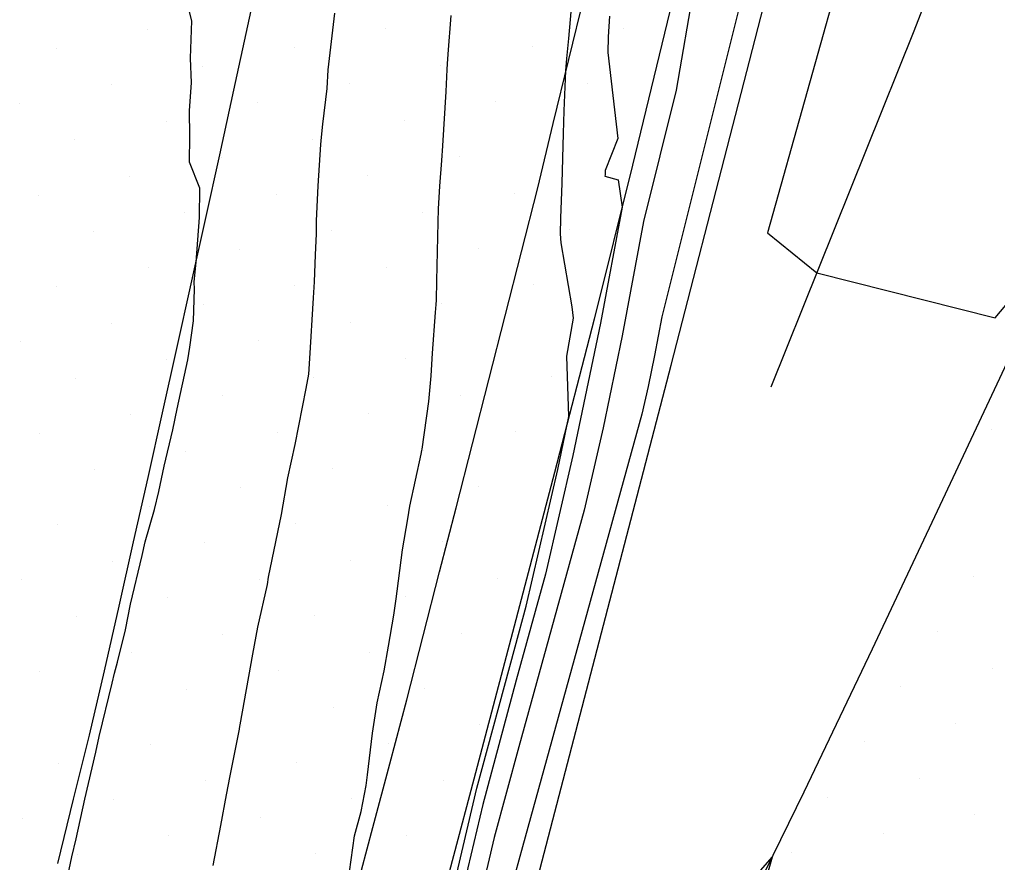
# Model space of a CAD drawing. Extents: x 2354170 to 2357230, y 866100 to 868290.
# Drawn here: x 2355301.76 to 2355338.78, y 866512.07 to 866543.96 of the extents above; entities that cross this region are included whole.
import ezdxf

# ---------------------------------------------------------------- set-up
doc = ezdxf.new("R2010")
doc.units = 0
for name, color, linetype in [('Default', 7, 'Continuous'), ('DTM Contours Major', 7, 'Continuous'), ('DTM Contours Minor', 7, 'Continuous'), ('Exist DTM Breakline', 7, 'Continuous'), ('Exist DTM Scan Elevation Point', 7, 'Continuous'), ('Exist Roads EOP', 7, 'Continuous'), ('PH Exist DTM Breakline', 7, 'Continuous')]:
    doc.layers.add(name, color=color, linetype=linetype)

msp = doc.modelspace()

# ---------------------------------------------------------------- linework, layer by layer
at = {"layer": 'Default'}
for points in [[(2355343.525, 866588.797), (2355336.313, 866566.863), (2355336.301, 866566.768), (2355336.116, 866566.113), (2355337.104, 866561.666), (2355336.769, 866552.16), (2355333.078, 866546.603), (2355330.071, 866535.896), (2355331.943, 866534.379), (2355338.691, 866532.671), (2355341.591, 866536.124)], [(2355333.219, 866578.562), (2355332.565, 866575.568), (2355332.325, 866574.138), (2355332.257, 866573.677), (2355332.351, 866572.941), (2355332.482, 866571.212), (2355334.243, 866566.826), (2355334.376, 866565.237), (2355334.49, 866564.503), (2355330.266, 866551.965), (2355329.833, 866549.427), (2355329.662, 866547.567), (2355329.41, 866546.101), (2355326.07, 866532.715), (2355325.8, 866531.254), (2355325.555, 866530.081), (2355325.313, 866529.032), (2355320.794, 866512.665), (2355320.384, 866511.144)], [(2355303.537, 866511.317), (2355303.743, 866512.276), (2355303.902, 866512.968), (2355304.227, 866514.459), (2355304.647, 866516.242), (2355304.77, 866516.833), (2355305.269, 866518.852), (2355305.357, 866519.236), (2355305.465, 866519.647), (2355305.765, 866520.867), (2355305.957, 866521.836), (2355306.396, 866523.682), (2355306.522, 866524.194), (2355306.865, 866525.419), (2355307.033, 866526.1), (2355307.24, 866527.066), (2355307.563, 866528.436), (2355307.723, 866529.234), (2355308.132, 866531.081), (2355308.211, 866531.564), (2355308.346, 866532.562), (2355308.378, 866533.759), (2355308.37, 866534.038), (2355308.442, 866534.788), (2355308.571, 866536.472), (2355308.582, 866537.588), (2355308.199, 866538.569), (2355308.211, 866539.548), (2355308.191, 866540.515), (2355308.274, 866541.568), (2355308.231, 866542.501), (2355308.278, 866543.918), (2355307.874, 866545.495)], [(2355317.79, 866509.442), (2355319.074, 866514.878), (2355320.518, 866520.231), (2355320.942, 866521.768), (2355322.139, 866526.937), (2355322.558, 866528.944), (2355322.475, 866531.23), (2355322.726, 866532.658), (2355322.684, 866533.089), (2355322.256, 866535.518), (2355322.233, 866535.848), (2355322.247, 866536.444), (2355322.294, 866537.772), (2355322.35, 866539.649), (2355322.375, 866540.514), (2355322.445, 866542.016), (2355322.473, 866542.482), (2355322.55, 866543.246), (2355322.703, 866544.984)], [(2355327.284, 866545.185), (2355326.613, 866541.291), (2355325.373, 866536.32), (2355324.573, 866531.99), (2355323.847, 866528.509), (2355323.128, 866525.4), (2355320.656, 866516.448), (2355319.729, 866513.011), (2355318.905, 866509.521)], [(2355309.093, 866511.954), (2355309.374, 866513.472), (2355309.591, 866514.623), (2355309.734, 866515.349), (2355310.081, 866517.114), (2355310.103, 866517.228), (2355310.113, 866517.275), (2355310.439, 866519.101), (2355310.596, 866519.953), (2355310.785, 866520.975), (2355311.145, 866522.588), (2355311.188, 866522.861), (2355311.326, 866523.528), (2355311.672, 866525.236), (2355311.916, 866526.618), (2355312.198, 866527.886), (2355312.611, 866530.001), (2355312.705, 866530.548), (2355312.747, 866531.137), (2355312.883, 866533.428), (2355312.931, 866534.041), (2355312.961, 866535.061), (2355313.004, 866535.86), (2355313.007, 866536.343), (2355313.065, 866537.676), (2355313.171, 866539.233), (2355313.192, 866539.506), (2355313.236, 866540.008), (2355313.405, 866541.354), (2355313.439, 866542.053), (2355313.692, 866544.209)], [(2355314.181, 866511.256), (2355314.442, 866513.074), (2355314.689, 866513.995), (2355314.88, 866514.983), (2355314.934, 866515.389), (2355315.125, 866516.957), (2355315.297, 866518.11), (2355315.565, 866519.316), (2355315.726, 866520.247), (2355315.927, 866521.421), (2355316.011, 866522.04), (2355316.056, 866522.336), (2355316.258, 866523.894), (2355316.453, 866525.071), (2355316.537, 866525.549), (2355316.965, 866527.519), (2355316.994, 866527.652), (2355317.002, 866527.705), (2355317.255, 866529.509), (2355317.34, 866530.479), (2355317.394, 866531.342), (2355317.51, 866532.874), (2355317.537, 866533.175), (2355317.546, 866533.341), (2355317.559, 866534.08), (2355317.604, 866536.3), (2355317.617, 866536.799), (2355317.674, 866537.654), (2355317.743, 866538.629), (2355317.782, 866539.18), (2355317.905, 866541.243), (2355317.949, 866542.067), (2355317.962, 866542.282), (2355317.987, 866542.658), (2355318.098, 866544.113)], [(2355327.744, 866509.395), (2355330.247, 866512.267), (2355329.827, 866510.802)]]:
    msp.add_lwpolyline(points, dxfattribs=at)
at = {"layer": 'DTM Contours Major'}
msp.add_lwpolyline([(2355303.537, 866511.317), (2355303.743, 866512.276), (2355303.902, 866512.968), (2355304.227, 866514.459), (2355304.647, 866516.242), (2355304.77, 866516.833), (2355305.269, 866518.852), (2355305.357, 866519.236), (2355305.465, 866519.647), (2355305.765, 866520.867), (2355305.957, 866521.836), (2355306.396, 866523.682), (2355306.522, 866524.194), (2355306.865, 866525.419), (2355307.033, 866526.1), (2355307.24, 866527.066), (2355307.563, 866528.436), (2355307.723, 866529.234), (2355308.132, 866531.081), (2355308.211, 866531.564), (2355308.346, 866532.562), (2355308.378, 866533.759), (2355308.37, 866534.038), (2355308.442, 866534.788), (2355308.571, 866536.472), (2355308.582, 866537.588), (2355308.199, 866538.569), (2355308.211, 866539.548), (2355308.191, 866540.515), (2355308.274, 866541.568), (2355308.231, 866542.501), (2355308.278, 866543.918), (2355307.874, 866545.495)], dxfattribs=at)
at = {"layer": 'DTM Contours Minor'}
msp.add_lwpolyline([(2355324.089, 866544.093), (2355324.042, 866543.304), (2355324.024, 866542.721), (2355324.408, 866539.457), (2355323.927, 866538.248), (2355323.923, 866538.125), (2355323.922, 866538.084), (2355323.92, 866538.032), (2355324.425, 866537.9), (2355324.566, 866536.868), (2355323.755, 866532.48), (2355322.708, 866527.461), (2355321.671, 866522.978), (2355320.564, 866518.97), (2355319.292, 866514.256), (2355318.162, 866509.468)], dxfattribs=at)
at = {"layer": 'Exist DTM Breakline'}
for points in [[(2355303.207, 866512.034), (2355303.806, 866514.462), (2355304.404, 866516.889), (2355304.978, 866519.322), (2355305.529, 866521.761), (2355306.079, 866524.199), (2355306.63, 866526.638), (2355307.176, 866529.078), (2355307.717, 866531.518), (2355308.258, 866533.959), (2355308.8, 866536.4), (2355309.337, 866538.841), (2355309.87, 866541.284), (2355310.403, 866543.726), (2355310.936, 866546.169)], [(2355314.486, 866510.972), (2355315.131, 866513.388), (2355315.775, 866515.803), (2355316.418, 866518.219), (2355317.04, 866520.641), (2355317.662, 866523.062), (2355318.284, 866525.483), (2355318.905, 866527.905), (2355319.523, 866530.328), (2355320.14, 866532.75), (2355320.758, 866535.173), (2355321.373, 866537.596), (2355321.962, 866540.025), (2355322.552, 866542.455), (2355323.141, 866544.884)]]:
    msp.add_lwpolyline(points, dxfattribs=at)
at = {"layer": 'Exist DTM Scan Elevation Point'}
for p, q in [((2355306.605, 866543.577), (2355306.605, 866543.577)), ((2355315.619, 866543.608), (2355315.619, 866543.608)), ((2355324.633, 866543.64), (2355324.633, 866543.64)), ((2355303.141, 866542.871), (2355303.141, 866542.871)), ((2355312.154, 866542.903), (2355312.154, 866542.903)), ((2355321.168, 866542.935), (2355321.168, 866542.935)), ((2355308.69, 866542.197), (2355308.69, 866542.197)), ((2355317.704, 866542.229), (2355317.704, 866542.229)), ((2355305.226, 866541.492), (2355305.226, 866541.492)), ((2355314.239, 866541.524), (2355314.239, 866541.524)), ((2355323.253, 866541.555), (2355323.253, 866541.555)), ((2355319.789, 866540.85), (2355319.789, 866540.85)), ((2355301.761, 866540.786), (2355301.761, 866540.786)), ((2355310.775, 866540.818), (2355310.775, 866540.818)), ((2355307.311, 866540.112), (2355307.311, 866540.112)), ((2355316.324, 866540.144), (2355316.324, 866540.144)), ((2355303.846, 866539.407), (2355303.846, 866539.407)), ((2355312.86, 866539.439), (2355312.86, 866539.439)), ((2355309.396, 866538.733), (2355309.396, 866538.733)), ((2355318.409, 866538.765), (2355318.409, 866538.765)), ((2355305.931, 866538.027), (2355305.931, 866538.027)), ((2355314.945, 866538.059), (2355314.945, 866538.059)), ((2355323.959, 866538.091), (2355323.959, 866538.091)), ((2355302.467, 866537.322), (2355302.467, 866537.322)), ((2355311.481, 866537.354), (2355311.481, 866537.354)), ((2355320.494, 866537.385), (2355320.494, 866537.385)), ((2355308.016, 866536.648), (2355308.016, 866536.648)), ((2355317.03, 866536.68), (2355317.03, 866536.68)), ((2355304.552, 866535.942), (2355304.552, 866535.942)), ((2355313.565, 866535.974), (2355313.565, 866535.974)), ((2355322.579, 866536.006), (2355322.579, 866536.006)), ((2355319.115, 866535.3), (2355319.115, 866535.3)), ((2355310.101, 866535.269), (2355310.101, 866535.269)), ((2355306.637, 866534.563), (2355306.637, 866534.563)), ((2355315.65, 866534.595), (2355315.65, 866534.595)), ((2355303.172, 866533.857), (2355303.172, 866533.857)), ((2355312.186, 866533.889), (2355312.186, 866533.889)), ((2355321.2, 866533.921), (2355321.2, 866533.921)), ((2355308.722, 866533.184), (2355308.722, 866533.184)), ((2355317.735, 866533.215), (2355317.735, 866533.215)), ((2355305.257, 866532.478), (2355305.257, 866532.478)), ((2355314.271, 866532.51), (2355314.271, 866532.51)), ((2355301.793, 866531.772), (2355301.793, 866531.772)), ((2355310.807, 866531.804), (2355310.807, 866531.804)), ((2355319.82, 866531.836), (2355319.82, 866531.836)), ((2355307.342, 866531.099), (2355307.342, 866531.099)), ((2355316.356, 866531.13), (2355316.356, 866531.13)), ((2355303.878, 866530.393), (2355303.878, 866530.393)), ((2355312.892, 866530.425), (2355312.892, 866530.425)), ((2355321.905, 866530.456), (2355321.905, 866530.456)), ((2355318.441, 866529.751), (2355318.441, 866529.751)), ((2355309.427, 866529.719), (2355309.427, 866529.719)), ((2355305.963, 866529.014), (2355305.963, 866529.014)), ((2355314.977, 866529.045), (2355314.977, 866529.045)), ((2355302.498, 866528.308), (2355302.498, 866528.308)), ((2355311.512, 866528.34), (2355311.512, 866528.34)), ((2355320.526, 866528.371), (2355320.526, 866528.371)), ((2355338.554, 866528.435), (2355338.554, 866528.435)), ((2355308.048, 866527.634), (2355308.048, 866527.634)), ((2355317.062, 866527.666), (2355317.062, 866527.666)), ((2355304.583, 866526.929), (2355304.583, 866526.929)), ((2355313.597, 866526.96), (2355313.597, 866526.96)), ((2355310.133, 866526.255), (2355310.133, 866526.255)), ((2355319.147, 866526.286), (2355319.147, 866526.286)), ((2355306.668, 866525.549), (2355306.668, 866525.549)), ((2355315.682, 866525.581), (2355315.682, 866525.581)), ((2355303.204, 866524.844), (2355303.204, 866524.844)), ((2355312.218, 866524.875), (2355312.218, 866524.875)), ((2355317.767, 866524.201), (2355317.767, 866524.201)), ((2355308.753, 866524.17), (2355308.753, 866524.17)), ((2355305.289, 866523.464), (2355305.289, 866523.464)), ((2355314.303, 866523.496), (2355314.303, 866523.496)), ((2355301.824, 866522.759), (2355301.824, 866522.759)), ((2355310.838, 866522.79), (2355310.838, 866522.79)), ((2355319.852, 866522.822), (2355319.852, 866522.822)), ((2355337.88, 866522.885), (2355337.88, 866522.885)), ((2355307.374, 866522.085), (2355307.374, 866522.085)), ((2355316.388, 866522.116), (2355316.388, 866522.116)), ((2355303.909, 866521.379), (2355303.909, 866521.379)), ((2355312.923, 866521.411), (2355312.923, 866521.411)), ((2355309.459, 866520.705), (2355309.459, 866520.705)), ((2355318.473, 866520.737), (2355318.473, 866520.737)), ((2355336.5, 866520.8), (2355336.5, 866520.8)), ((2355305.994, 866520), (2355305.994, 866520)), ((2355315.008, 866520.031), (2355315.008, 866520.031)), ((2355338.585, 866519.421), (2355338.585, 866519.421)), ((2355302.53, 866519.294), (2355302.53, 866519.294)), ((2355311.544, 866519.326), (2355311.544, 866519.326)), ((2355317.093, 866518.652), (2355317.093, 866518.652)), ((2355335.121, 866518.715), (2355335.121, 866518.715)), ((2355308.079, 866518.62), (2355308.079, 866518.62)), ((2355313.629, 866517.946), (2355313.629, 866517.946)), ((2355310.164, 866517.241), (2355310.164, 866517.241)), ((2355319.178, 866517.273), (2355319.178, 866517.273)), ((2355337.206, 866517.336), (2355337.206, 866517.336)), ((2355306.7, 866516.535), (2355306.7, 866516.535)), ((2355315.714, 866516.567), (2355315.714, 866516.567)), ((2355333.741, 866516.63), (2355333.741, 866516.63)), ((2355303.236, 866515.83), (2355303.236, 866515.83)), ((2355312.249, 866515.861), (2355312.249, 866515.861)), ((2355308.785, 866515.156), (2355308.785, 866515.156)), ((2355317.799, 866515.188), (2355317.799, 866515.188)), ((2355335.826, 866515.251), (2355335.826, 866515.251)), ((2355305.321, 866514.45), (2355305.321, 866514.45)), ((2355314.334, 866514.482), (2355314.334, 866514.482)), ((2355332.362, 866514.545), (2355332.362, 866514.545)), ((2355337.911, 866513.872), (2355337.911, 866513.872)), ((2355301.856, 866513.745), (2355301.856, 866513.745)), ((2355310.87, 866513.776), (2355310.87, 866513.776)), ((2355316.419, 866513.103), (2355316.419, 866513.103)), ((2355334.447, 866513.166), (2355334.447, 866513.166)), ((2355307.406, 866513.071), (2355307.406, 866513.071)), ((2355303.941, 866512.365), (2355303.941, 866512.365)), ((2355312.955, 866512.397), (2355312.955, 866512.397)), ((2355330.983, 866512.46), (2355330.983, 866512.46))]:
    msp.add_line(p, q, dxfattribs=at)
at = {"layer": 'Exist Roads EOP'}
for points in [[(2355309.436, 866472.101), (2355312.155, 866477.449), (2355314.773, 866482.848), (2355317.512, 866488.186), (2355320.418, 866493.435), (2355323.285, 866498.705), (2355326.091, 866504.009), (2355328.818, 866509.354), (2355331.46, 866514.74), (2355334.046, 866520.155), (2355336.604, 866525.582), (2355339.162, 866531.009), (2355341.736, 866536.429), (2355344.324, 866541.842), (2355346.918, 866547.252), (2355349.513, 866552.662), (2355352.104, 866558.074), (2355354.686, 866563.49), (2355357.248, 866568.915), (2355359.783, 866574.354), (2355362.274, 866579.812)], [(2355334.219, 866579.414), (2355332.98, 866573.544), (2355331.726, 866567.676), (2355330.473, 866561.809), (2355329.143, 866555.958), (2355327.774, 866550.116), (2355326.381, 866544.28), (2355324.961, 866538.45), (2355323.506, 866532.63), (2355322.011, 866526.819), (2355320.489, 866521.015), (2355318.956, 866515.214), (2355317.414, 866509.416), (2355315.856, 866503.622), (2355314.263, 866497.837), (2355312.614, 866492.068), (2355310.928, 866486.31), (2355309.331, 866480.526), (2355307.855, 866474.711), (2355307.124, 866471.983)]]:
    msp.add_lwpolyline(points, dxfattribs=at)
at = {"layer": 'PH Exist DTM Breakline'}
for points in [[(2355400.072, 866711.56), (2355388.753, 866691.651), (2355384.892, 866684.66), (2355382.352, 866679.242), (2355376.222, 866662.609), (2355371.495, 866646.992), (2355367.119, 866631.041), (2355358.619, 866604.363), (2355347.647, 866573.973), (2355342.726, 866562.737), (2355339.575, 866553.722), (2355335.616, 866543.525), (2355330.204, 866530.05)], [(2355320.904, 866509.662), (2355326.425, 866530.88), (2355331.098, 866549.004), (2355335.647, 866566.352), (2355341.78, 866601.767), (2355347.271, 866619.262), (2355350.325, 866635.865), (2355351.195, 866640.087)]]:
    msp.add_lwpolyline(points, dxfattribs=at)

doc.saveas('drawing.dxf')
